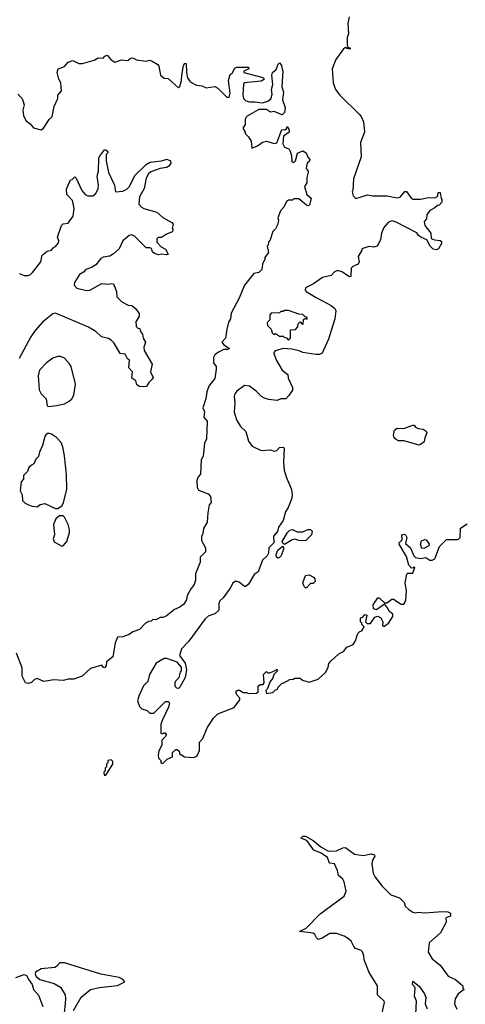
# Model space of a CAD drawing. Extents: x 2239805 to 2396427, y 665731 to 772158.
# Tile 270 of 326: x 2332590 to 2336030, y 724182 to 731784. Entities that reach past the tile are written whole.
import ezdxf

# ---------------------------------------------------------------- set-up
doc = ezdxf.new("R2010")
doc.units = 0

msp = doc.modelspace()

# ---------------------------------------------------------------- linework, layer by layer
at = {"layer": '0CON05XD'}
for points in [[(2335132.5, 731805), (2335122.5, 731755), (2335127.5, 731675), (2335116.7, 731645), (2335117.5, 731595), (2335121.7, 731571.7), (2335140, 731565), (2335140, 731555), (2335115, 731560), (2335105, 731570), (2335090.7, 731559.3), (2335030, 731475), (2335001.2, 731405), (2335008.8, 731295), (2335026.7, 731245), (2335060.5, 731200.5), (2335210, 731055), (2335226.2, 731035), (2335243.3, 730995), (2335251.2, 730915), (2335221.2, 730835), (2335226.1, 730723.9), (2335166.7, 730555), (2335162.5, 730465), (2335157.5, 730455), (2335163, 730423), (2335185, 730402.5), (2335275, 730432.5), (2335315, 730422.5), (2335423, 730423), (2335505, 730407.5), (2335526.1, 730413.9), (2335563.6, 730456.4), (2335575, 730457.5), (2335615, 730402.5), (2335625, 730397.5), (2335685, 730397.5), (2335745, 730410), (2335795, 730407.5), (2335818.3, 730421.7), (2335821.7, 730448.3), (2335835, 730450), (2335843, 730403), (2335850, 730395), (2335850, 730375), (2335828.3, 730351.7), (2335815, 730350), (2335795, 730330), (2335755, 730310), (2335733, 730277), (2335730, 730245), (2335712.5, 730225), (2335717.5, 730195), (2335763.8, 730135), (2335767.5, 730095), (2335793, 730083), (2335835, 730078), (2335845, 730070), (2335845.5, 730055), (2335821.9, 730015), (2335805, 730006.4), (2335781.1, 730011.1), (2335759.2, 730035), (2335733.9, 730083.9), (2335691.2, 730101.2), (2335668.3, 730118.3), (2335655, 730137.5), (2335495, 730220), (2335465, 730230), (2335455, 730227.5), (2335433.6, 730216.4), (2335401.7, 730178.3), (2335383.3, 730135), (2335376.4, 730083.6), (2335350, 730035), (2335325, 730027.5), (2335285, 730033.3), (2335230, 730015), (2335230, 730005), (2335202.5, 729955), (2335210, 729915), (2335203.6, 729896.4), (2335161.7, 729878.3), (2335150, 729865), (2335145, 729800), (2335135, 729797.5), (2335077, 729837), (2335043.9, 729846.1), (2335017.5, 729835), (2334995, 729807.5), (2334926.4, 729793.6), (2334857.5, 729745), (2334797.1, 729712.9), (2334792.5, 729695), (2334800.8, 729685), (2334878.3, 729638.3), (2334995, 729576.2), (2335022.9, 729552.9), (2335031.4, 729535), (2335023.9, 729473.9), (2334975, 729317.5), (2334925, 729210), (2334905, 729198.8), (2334875, 729198.8), (2334775, 729214), (2334748, 729228), (2334690.8, 729240.8), (2334625, 729245.7), (2334561.9, 729228.1), (2334551.2, 729215), (2334551.2, 729205), (2334572.3, 729152.3), (2334615, 729078.8), (2334660, 729045), (2334662.5, 729015), (2334696.7, 728945), (2334697, 728923), (2334668.3, 728881.7), (2334645, 728857.5), (2334605, 728857.5), (2334576.4, 728843.6), (2334511.7, 728851.7), (2334480.5, 728860.5), (2334457.5, 728875), (2334415.8, 728915.8), (2334365, 728953.3), (2334325, 728958), (2334265, 728916.2), (2334251.2, 728895), (2334246.1, 728873.9), (2334251.2, 728825), (2334247.7, 728787.7), (2334246.2, 728755), (2334263.8, 728695), (2334295, 728643.3), (2334336.2, 728605), (2334355, 728530), (2334385, 728490), (2334455, 728456.7), (2334525, 728462.5), (2334555, 728453.3), (2334575, 728457.5), (2334595, 728480), (2334625, 728482.5), (2334632.5, 728475), (2334626.7, 728365), (2334631.9, 728305), (2334645.8, 728255), (2334687.1, 728157.1), (2334692.7, 728115), (2334688.7, 728081.3), (2334662.5, 728017.5), (2334641.2, 727985), (2334624, 727916), (2334586.7, 727865), (2334578.8, 727831.2), (2334550, 727795), (2334552.5, 727745), (2334513.3, 727705), (2334510, 727665), (2334500, 727645), (2334465, 727610), (2334430, 727520), (2334400.5, 727499.5), (2334355.8, 727424.2), (2334335, 727406.7), (2334325, 727407.5), (2334285, 727440), (2334255, 727447.5), (2334236.4, 727433.6), (2334215.8, 727394.2), (2334159.5, 727320.5), (2334135, 727297.5), (2334126.2, 727275), (2334127.5, 727225), (2334095, 727196.2), (2334045, 727177.5), (2334021.3, 727158.7), (2333895.6, 726984.4), (2333840, 726925), (2333822.5, 726875), (2333866.7, 726815), (2333877.5, 726765), (2333867.5, 726705), (2333825, 726630), (2333815, 726620), (2333801.7, 726621.7), (2333790, 726635), (2333790, 726665), (2333795, 726680), (2333820, 726705), (2333830, 726745), (2333840, 726755), (2333840, 726785), (2333805, 726822.5), (2333725, 726852.5), (2333705, 726852.5), (2333643.6, 726816.4), (2333593, 726727), (2333580, 726675), (2333545, 726640), (2333508.3, 726561.7), (2333500, 726525), (2333515, 726480), (2333533, 726463), (2333575, 726450), (2333595, 726430), (2333625, 726430), (2333715, 726520), (2333735, 726520), (2333745, 726510), (2333737.5, 726475), (2333693, 726377), (2333680, 726345), (2333680, 726275), (2333695, 726270), (2333701.7, 726278.3), (2333711.7, 726278.3), (2333720, 726265), (2333715, 726250), (2333688.3, 726221.7), (2333686.7, 726185), (2333663.3, 726135), (2333657.5, 726105), (2333661.7, 726081.7), (2333680, 726065), (2333680, 726045), (2333695, 726040)], [(2332575, 731207.5), (2332606.4, 731176.4), (2332615, 731160), (2332623.3, 731125), (2332613.9, 731083.9), (2332620, 731045), (2332636.7, 731005), (2332669.5, 730979.5), (2332695, 730947.5), (2332755, 730933.8), (2332773.3, 730945), (2332817.7, 731012.3), (2332840, 731035), (2332856.1, 731113.9), (2332883.3, 731175), (2332885, 731200), (2332912.5, 731235), (2332906.7, 731295), (2332891.2, 731325), (2332878.8, 731375), (2332886.7, 731403.3), (2332935, 731422), (2332963.3, 731455), (2333000.7, 731469.3), (2333045, 731446.2), (2333075, 731446.2), (2333165, 731472), (2333195, 731488.8), (2333235, 731487.5), (2333247, 731503), (2333265, 731510), (2333292.5, 731475), (2333325, 731456.2), (2333375, 731473.8), (2333425, 731467.5), (2333442.5, 731485), (2333455, 731488.8), (2333467.7, 731487.7), (2333492.3, 731472.3), (2333565, 731463.3), (2333595, 731470), (2333613.6, 731463.6), (2333655, 731436.7), (2333663.3, 731425), (2333677.5, 731355), (2333705, 731332.5), (2333735, 731330), (2333815, 731256.7), (2333825, 731266.7), (2333840, 731315), (2333840.7, 731355), (2333855, 731428.8), (2333865, 731446.7), (2333875, 731445.6), (2333877.2, 731375), (2333885.3, 731335.3), (2333905, 731303.8), (2333955, 731277.5), (2333995, 731272.5), (2334028.3, 731258.3), (2334097, 731267), (2334120, 731255), (2334157, 731217), (2334190, 731185), (2334206.7, 731185), (2334215.8, 731215), (2334201.2, 731315), (2334215, 731360), (2334229.3, 731370.7), (2334251.7, 731408.3), (2334265, 731417.5), (2334355, 731416.7), (2334360, 731405), (2334320, 731385), (2334320, 731375), (2334467, 731337), (2334480, 731325), (2334455, 731310), (2334323.6, 731296.4), (2334316.4, 731283.6), (2334311.4, 731205), (2334318, 731175), (2334335, 731156.2), (2334365, 731148.8), (2334405, 731150), (2334465, 731141.2), (2334505, 731153.3), (2334528.8, 731171.2), (2334540, 731205), (2334534.2, 731245), (2334543.8, 731283.8), (2334537.5, 731355), (2334542.5, 731375), (2334570, 731400), (2334585, 731440), (2334595, 731450), (2334607.5, 731435), (2334621.2, 731385), (2334614.3, 731265), (2334625.6, 731225), (2334618, 731165), (2334640, 731105), (2334632.9, 731067.1), (2334615, 731050), (2334555, 731074), (2334525, 731070.8), (2334495, 731090), (2334435, 731090), (2334380.7, 731059.3)], [(2334380.7, 731059.3), (2334340, 731035), (2334330, 731015), (2334330, 730975), (2334312.5, 730945), (2334330, 730915), (2334330, 730905), (2334355, 730880), (2334377.5, 730845), (2334382.5, 730792.5), (2334425, 730810), (2334465, 730836.7), (2334495, 730846.7), (2334555, 730827.5), (2334575, 730832.5), (2334612.5, 730935), (2334637.5, 730932.5), (2334648.3, 730941.7), (2334655, 730960), (2334667, 730937), (2334670, 730915), (2334626.4, 730883.6), (2334620, 730825), (2334635, 730800), (2334666.4, 730786.4), (2334676.7, 730766.7), (2334687.5, 730735), (2334690, 730685), (2334705, 730680), (2334720, 730695), (2334735, 730752.5), (2334775, 730770), (2334802.5, 730755), (2334813, 730723), (2334830, 730705), (2334828.3, 730691.7), (2334811.7, 730678.3), (2334803.6, 730656.4), (2334802.5, 730635), (2334817.5, 730615), (2334817, 730607), (2334806.7, 730565), (2334806.7, 730525), (2334787.5, 730495), (2334806.2, 730435), (2334838.8, 730405), (2334827.7, 730352.3), (2334815, 730347.5), (2334805, 730352.5), (2334745, 730400), (2334705, 730400), (2334695, 730390), (2334665, 730390), (2334650.7, 730379.3), (2334630, 730335), (2334603, 730307), (2334582.5, 730255), (2334587.5, 730235), (2334582.5, 730205), (2334565, 730170), (2334543, 730147), (2334520, 730075), (2334510, 730065), (2334507, 730043), (2334500, 730035), (2334510, 729985), (2334483, 729947), (2334482.5, 729935), (2334463, 729897), (2334460, 729855), (2334435, 729832.5), (2334397.5, 729825), (2334326.2, 729733.8), (2334285, 729632.5), (2334223.6, 729516.4), (2334216.4, 729473.6), (2334203, 729447), (2334190, 729395), (2334177.5, 729325), (2334150, 729295), (2334165, 729272.5), (2334210, 729245), (2334193, 729237), (2334165, 729236.2), (2334124.4, 729215.6), (2334096.7, 729195), (2334086.7, 729175), (2334086.7, 729135), (2334107.5, 729105), (2334107.5, 729085), (2334095.7, 729014.3), (2334051.2, 728955), (2334035, 728910), (2334028, 728855), (2334003.6, 728786.4), (2334016.2, 728755), (2334012.5, 728715), (2334037.5, 728685), (2334033, 728547), (2334017, 728513), (2334007, 728413), (2333990, 728385), (2333986.7, 728275), (2333966.4, 728253.6), (2333956.7, 728225), (2333960.7, 728170.7), (2333970.7, 728150.7), (2334045, 728122.5), (2334061.7, 728101.7), (2334067.5, 728055), (2334053, 728037), (2334042.5, 727975), (2334037.5, 727905), (2334010, 727855), (2334003.3, 727815), (2333992.5, 727795), (2333993.6, 727763.6), (2334023.8, 727705), (2334023.3, 727675), (2333982.5, 727635), (2333982.5, 727595), (2333947.5, 727505), (2333946.7, 727455), (2333936.4, 727423.6), (2333907.5, 727385), (2333883, 727337), (2333877.5, 727305), (2333855, 727267.5), (2333825, 727246.7), (2333785, 727230), (2333720.7, 727179.3), (2333695, 727167.5), (2333673, 727167), (2333645, 727152.5), (2333615, 727150), (2333605, 727140), (2333583, 727137), (2333560, 727125), (2333513.6, 727076.4), (2333463, 727057), (2333434.2, 727035.8), (2333385, 727020), (2333343.9, 727016.1), (2333327.5, 726972.5), (2333308.8, 726865), (2333260, 726825), (2333258, 726795), (2333245, 726780), (2333233.6, 726783.6), (2333225, 726800), (2333136.1, 726773.9), (2333072.5, 726715), (2333007.3, 726692.7), (2332965, 726692), (2332925, 726680.8), (2332854.3, 726685.7), (2332775, 726673.1), (2332724.1, 726695.9), (2332705, 726690), (2332680, 726665), (2332655, 726658.8), (2332634.1, 726664.1), (2332607.5, 726715), (2332608.3, 726778.3), (2332565, 726892.5)], [(2332585, 729823.3), (2332625, 729808.8), (2332655, 729808.8), (2332672.5, 729815), (2332689.5, 729830.5), (2332752.5, 729915), (2332763.6, 729966.4), (2332803, 729997), (2332836.4, 730003.6), (2332847, 730023), (2332865, 730033.3), (2332888.3, 730061.7), (2332892.5, 730075), (2332882.5, 730105), (2332912.5, 730195), (2332925, 730206.7), (2332965, 730212.5), (2333002.3, 730267.7), (2333010, 730325), (2333002, 730365), (2332997.3, 730387.3), (2332952.5, 730435), (2332950, 730475), (2332981.7, 730548.3), (2332995, 730550), (2333015, 730570), (2333025, 730560), (2333068.8, 730465), (2333095, 730433.3), (2333115, 730422.5), (2333155, 730422.5), (2333178, 730442), (2333195, 730480), (2333198, 730505), (2333188, 730575), (2333198.8, 730615), (2333201.2, 730715), (2333205, 730727.5), (2333245, 730777.5), (2333255, 730777.5), (2333270, 730765), (2333270, 730755), (2333258.3, 730741.7), (2333256.7, 730695), (2333276.4, 730603.6), (2333320.8, 730505), (2333330, 730455), (2333385, 730460), (2333416.7, 730475), (2333436.2, 730495), (2333478.3, 730581.7), (2333565, 730664.2), (2333596.1, 730683.9), (2333685, 730694.4), (2333725, 730707.1), (2333753.3, 730695), (2333756.2, 730675), (2333744.7, 730655.3), (2333725, 730641.5), (2333675, 730635.5), (2333601.4, 730608.6), (2333585, 730594.2), (2333565, 730560.8), (2333549.6, 730480.4), (2333515.6, 730415), (2333509.5, 730359.5), (2333530, 730335), (2333547.5, 730325), (2333648.3, 730298.3), (2333695, 730257.5), (2333765, 730216.7), (2333773.3, 730205), (2333767.5, 730175), (2333772.5, 730165), (2333770, 730145), (2333722.3, 730127.7), (2333685, 730102.5), (2333658.3, 730101.7), (2333648.3, 730091.7), (2333647.5, 730065), (2333680.7, 730030.7), (2333715, 730012.5), (2333737, 729973), (2333723, 729967), (2333685, 729973.3), (2333665, 729968.8), (2333629.3, 729979.3), (2333615, 729990), (2333606.4, 730016.4), (2333595, 730022.5), (2333565, 730022.5), (2333475, 730113.3), (2333455, 730121.2), (2333435, 730116.2), (2333386.7, 730075), (2333357.5, 730015), (2333313.9, 729976.1), (2333285, 729957.5), (2333235, 729950), (2333215, 729940), (2333178.8, 729891.2), (2333145, 729870), (2333100, 729855), (2333082.5, 729835), (2333052.5, 729815), (2333012.5, 729755), (2333010, 729735), (2333031.7, 729711.7), (2333105, 729693.3), (2333130, 729695), (2333225, 729746.7), (2333275, 729742.5), (2333295, 729747.5), (2333313, 729743), (2333337.5, 729685), (2333340, 729645), (2333377.5, 729605), (2333428.3, 729578.3), (2333456.1, 729576.1), (2333485, 729552.5), (2333511.2, 729515), (2333513.3, 729495), (2333482.5, 729445), (2333490, 729435), (2333490, 729415), (2333501.7, 729401.7), (2333518.3, 729398.3), (2333522.5, 729375), (2333537.5, 729355), (2333543.3, 729325), (2333560, 729295), (2333547.1, 729255), (2333550, 729230), (2333612, 729125), (2333600, 729065), (2333619.3, 729020.7), (2333613, 729007), (2333586.4, 728983.6), (2333568.3, 728951.7), (2333545, 728948), (2333515, 728952.5), (2333494, 728965), (2333487.5, 728995), (2333456, 729015), (2333460, 729065), (2333432.5, 729095), (2333437.5, 729155), (2333422.5, 729165), (2333405, 729200), (2333365, 729207.5), (2333320, 729285), (2333295, 729310), (2333275, 729322.5), (2333220, 729335), (2333176.4, 729376.4), (2333120.7, 729410.7), (2332865, 729516.9), (2332845, 729512), (2332795, 729471.4), (2332765, 729447.5), (2332708.8, 729385), (2332674.6, 729335), (2332585, 729167.8)], [(2334665, 729310), (2334680, 729325), (2334681.7, 729388.3), (2334718.3, 729391.7), (2334738.3, 729411.7), (2334740, 729435), (2334755, 729450), (2334771.7, 729431.7), (2334778.3, 729431.7), (2334781.7, 729468.3), (2334795, 729480), (2334808.3, 729471.7), (2334810, 729485), (2334791.7, 729491.7), (2334775, 729507.5), (2334745, 729510), (2334665, 729537.5), (2334633, 729537), (2334625, 729530), (2334605, 729530), (2334595, 729520), (2334531.7, 729518.3), (2334520, 729505), (2334520, 729465), (2334500, 729445), (2334501.7, 729421.7), (2334530, 729395), (2334540, 729365), (2334551.7, 729351.7), (2334565, 729360), (2334595, 729340), (2334625, 729340), (2334631.7, 729331.7), (2334648.3, 729328.3), (2334665, 729310)], [(2332815, 728797.5), (2332875, 728803.8), (2332935, 728818.8), (2332972.3, 728837.7), (2332991.2, 728855), (2333008, 728885), (2333019.7, 728970.3), (2332986.2, 729105), (2332975, 729127.5), (2332935, 729170), (2332905, 729183.3), (2332885, 729183.3), (2332845, 729170), (2332796.7, 729135), (2332742.7, 729077.3), (2332732, 729035), (2332738.8, 728925), (2332756.2, 728895), (2332794, 728855), (2332803, 728803), (2332815, 728797.5)], [(2335675, 728497.5), (2335555, 728531.2), (2335515, 728532), (2335495, 728541.2), (2335482, 728555), (2335476, 728575), (2335483.8, 728615), (2335505, 728630), (2335555, 728627.5), (2335625, 728652.5), (2335635, 728652.5), (2335646.7, 728636.7), (2335665, 728626.7), (2335705, 728623.3), (2335727.7, 728607.7), (2335733.3, 728595), (2335716.7, 728555), (2335712.5, 728525), (2335685, 728502.5), (2335675, 728497.5)], [(2332885, 728010), (2332916.4, 728033.6), (2332927.5, 728055), (2332953.8, 728155), (2332951.7, 728271.7), (2332936, 728415), (2332923.8, 728485), (2332908.8, 728518.8), (2332875, 728556.7), (2332835, 728582.5), (2332808.3, 728591.7), (2332790.7, 728579.3), (2332782.5, 728565), (2332766.7, 728495), (2332742.5, 728445), (2332735, 728410), (2332715, 728390), (2332700, 728355), (2332680, 728345), (2332660, 728325), (2332650, 728295), (2332620, 728265), (2332620, 728235), (2332600, 728215), (2332592.5, 728145), (2332607.5, 728115), (2332611.7, 728071.7), (2332631.7, 728051.7), (2332658.3, 728038.3), (2332685, 728027.5), (2332725, 728022.5), (2332748.3, 728041.7), (2332785, 728047.5), (2332865, 728010), (2332885, 728010)], [(2332915, 727720), (2332925, 727722.5), (2332952.5, 727755), (2332973.3, 727825), (2332973.3, 727845), (2332963.3, 727885), (2332935, 727942.5), (2332925, 727952.5), (2332897, 727953), (2332869.3, 727930.7), (2332850, 727885), (2332857.5, 727805), (2332847.5, 727775), (2332855, 727752.5), (2332915, 727720)], [(2333695, 726040), (2333727, 726073), (2333768.3, 726091.7), (2333770, 726125), (2333795, 726150), (2333805, 726150), (2333820, 726135), (2333825, 726110), (2333835, 726110), (2333863, 726093), (2333935, 726087.5), (2333959.3, 726100.7), (2333978.3, 726141.7), (2333977.5, 726205), (2334002.5, 726235), (2334037.5, 726315), (2334085, 726390), (2334120, 726425), (2334245, 726472.5), (2334288.3, 726531.7), (2334290, 726545), (2334265, 726570), (2334260, 726585), (2334261.7, 726598.3), (2334273, 726607), (2334287, 726607), (2334315, 726590), (2334341.7, 726588.3), (2334355, 726580), (2334417, 726583), (2334430, 726595), (2334431.7, 726638.3), (2334445, 726650), (2334468.3, 726651.7), (2334477, 726663), (2334471.7, 726728.3), (2334495, 726750), (2334505, 726740), (2334521.7, 726741.7), (2334568.3, 726761.7), (2334575, 726770), (2334580, 726755), (2334553, 726727), (2334545, 726700), (2334522.5, 726675), (2334500, 726615), (2334490, 726605), (2334495, 726580), (2334545, 726590), (2334565, 726610), (2334576.7, 726613.3), (2334585, 726630), (2334615, 726660), (2334625, 726660), (2334675, 726690), (2334701.7, 726691.7), (2334715, 726700), (2334755, 726700), (2334773, 726683), (2334825, 726670), (2334895, 726692.5), (2334953, 726747), (2334971.2, 726785), (2334976.4, 726813.6), (2334995, 726832.5), (2335053.6, 726886.4), (2335090, 726905), (2335115, 726940), (2335165, 726960), (2335181.7, 726988.3), (2335195, 727030), (2335200, 727045), (2335215, 727060), (2335230, 727065), (2335250, 727095), (2335230, 727115), (2335230, 727125), (2335220, 727135), (2335220, 727165), (2335238.3, 727171.7), (2335255, 727190), (2335270, 727185), (2335260, 727135), (2335271.7, 727121.7), (2335298.3, 727121.7), (2335330.7, 727169.3), (2335355, 727177.5), (2335377.5, 727165), (2335392.5, 727135), (2335390, 727105), (2335395, 727100), (2335405, 727100), (2335423, 727117), (2335435, 727120), (2335470, 727175), (2335470, 727195), (2335443.6, 727213.6), (2335425, 727250), (2335405, 727270), (2335345, 727227.5), (2335320, 727235), (2335317.5, 727265), (2335355, 727320), (2335365, 727320), (2335405, 727280), (2335425, 727282.5), (2335461.7, 727308.3), (2335475, 727310), (2335535, 727270), (2335555, 727270), (2335561.7, 727278.3), (2335570, 727305), (2335576.7, 727375), (2335566.7, 727435), (2335578.3, 727501.7), (2335585, 727510), (2335625, 727510), (2335640, 727555), (2335635, 727560), (2335628.3, 727551.7), (2335615, 727550), (2335593, 727573), (2335575, 727640), (2335520, 727735), (2335520, 727745), (2335541.7, 727768.3), (2335540, 727805), (2335555, 727812.5), (2335567.5, 727805), (2335577.5, 727785), (2335568.3, 727738.3), (2335606, 727706), (2335633, 727643), (2335645, 727630), (2335685, 727622.5), (2335725, 727630), (2335755, 727610), (2335775, 727610), (2335795, 727620), (2335830, 727715), (2335885, 727770), (2335975, 727770), (2335990, 727785), (2335991.7, 727858.3), (2336045, 727890)], [(2334635, 727732.5), (2334620.7, 727740.7), (2334616.7, 727755), (2334656.2, 727825), (2334675, 727841.2), (2334695, 727847.5), (2334730.7, 727830.7), (2334775, 727830), (2334815, 727846.7), (2334835, 727846.7), (2334847.5, 727835), (2334843, 727807), (2334795, 727760), (2334745, 727762.5), (2334715, 727772.5), (2334693, 727767), (2334635, 727732.5)], [(2335695, 727700), (2335683.3, 727735), (2335690.7, 727759.3), (2335715, 727770), (2335726.7, 727766.7), (2335750, 727735), (2335748.3, 727721.7), (2335715, 727702.5), (2335695, 727700)], [(2334585, 727626.7), (2334573.6, 727633.6), (2334570, 727655), (2334581.7, 727688.3), (2334617.5, 727717.5), (2334627, 727707), (2334626.7, 727695), (2334608, 727645), (2334595, 727630), (2334585, 727626.7)], [(2334805, 727397.5), (2334795, 727397.5), (2334785, 727407.5), (2334776.7, 727435), (2334797, 727493), (2334825, 727497.5), (2334858.3, 727478.3), (2334867, 727467), (2334870, 727445), (2334855, 727430), (2334835, 727430), (2334805, 727397.5)], [(2333255, 725950), (2333307.5, 726035), (2333310, 726055), (2333295, 726070), (2333270, 726065), (2333270, 726045), (2333260, 726035), (2333260, 726015), (2333250, 726005), (2333250, 725985), (2333240, 725975), (2333241.7, 725951.7), (2333255, 725950)], [(2335386.2, 724105), (2335406.7, 724195), (2335403.3, 724205), (2335351.2, 724255), (2335352.5, 724325), (2335288.3, 724428.3), (2335250, 724525), (2335247.5, 724555), (2335236.1, 724586.1), (2335225, 724596.7), (2335181.7, 724611.7), (2335168.3, 724628.3), (2335148.3, 724668.3), (2335128.3, 724688.3), (2335095, 724707.5), (2335035, 724727.5), (2334985, 724727.5), (2334925, 724692.5), (2334895, 724682.5), (2334880, 724695), (2334869.3, 724719.3), (2334855, 724730), (2334750, 724745), (2334800.5, 724769.5), (2334910.5, 724879.5), (2335095, 725016.7), (2335111.2, 725055), (2335095.9, 725125.9), (2335085, 725147.5), (2335050, 725175), (2335043.8, 725215), (2335020, 725265), (2334982.5, 725272.5), (2334965, 725316), (2334918, 725348), (2334861.2, 725371.2), (2334806.1, 725446.1), (2334760, 725465), (2334775, 725480), (2334795, 725478.8), (2334855.6, 725445.6), (2334915, 725396.2), (2334975, 725363.8), (2335035, 725366.7), (2335085, 725390), (2335105, 725393.3), (2335175, 725340), (2335241.2, 725331.2), (2335302.3, 725342.3), (2335330, 725335), (2335332.5, 725325), (2335313.3, 725295), (2335307.5, 725265), (2335318.8, 725195), (2335333.9, 725163.9), (2335387.5, 725095), (2335455, 725027.5), (2335523, 725003), (2335557, 724967), (2335565, 724940), (2335593, 724913), (2335625, 724892.5), (2335645, 724887.5), (2335667, 724893), (2335715, 724887.5), (2335855, 724897.5), (2335896.1, 724896.1), (2335916.1, 724886.1), (2335915, 724862.5), (2335880, 724850), (2335882.5, 724815), (2335837.3, 724732.7), (2335750, 724655), (2335742.5, 724585), (2335775, 724532.5), (2335835, 724482.5), (2335898.8, 724398.8), (2335955, 724373.3), (2336010, 724325), (2336010, 724305), (2336020, 724295), (2335975, 724262.5), (2335951.2, 724225), (2335945.8, 724185), (2335964.5, 724144.5)], [(2333005.2, 724134.8), (2333065, 724235.6), (2333136.7, 724295), (2333205, 724311.4), (2333344.2, 724325.8), (2333402.5, 724355), (2333383.3, 724375), (2333357.4, 724387.4), (2333216.7, 724415), (2332935, 724501.4), (2332898.3, 724501.7), (2332875, 724472.5), (2332860, 724465), (2332755, 724456.6), (2332711.5, 724428.5), (2332708, 724415), (2332716.1, 724395), (2332745, 724372.7), (2332855, 724342.7), (2332904.4, 724315), (2332939.6, 724255), (2332944.6, 724224.6), (2332940.9, 724189.1), (2332932.9, 724115)], [(2332560.8, 724389.2), (2332623, 724413), (2332642.5, 724405), (2332659.5, 724369.5), (2332685.6, 724335.6), (2332695, 724296.7), (2332735, 724252.5), (2332768, 724165)], [(2335648.1, 724105), (2335654.3, 724205), (2335638.6, 724245), (2335642, 724305), (2335638.8, 724318.8), (2335622.5, 724335), (2335625, 724360), (2335675, 724322.5), (2335715, 724263.3), (2335724.2, 724235), (2335720, 724185), (2335736, 724146)]]:
    msp.add_lwpolyline(points, dxfattribs=at)

doc.saveas('drawing.dxf')
